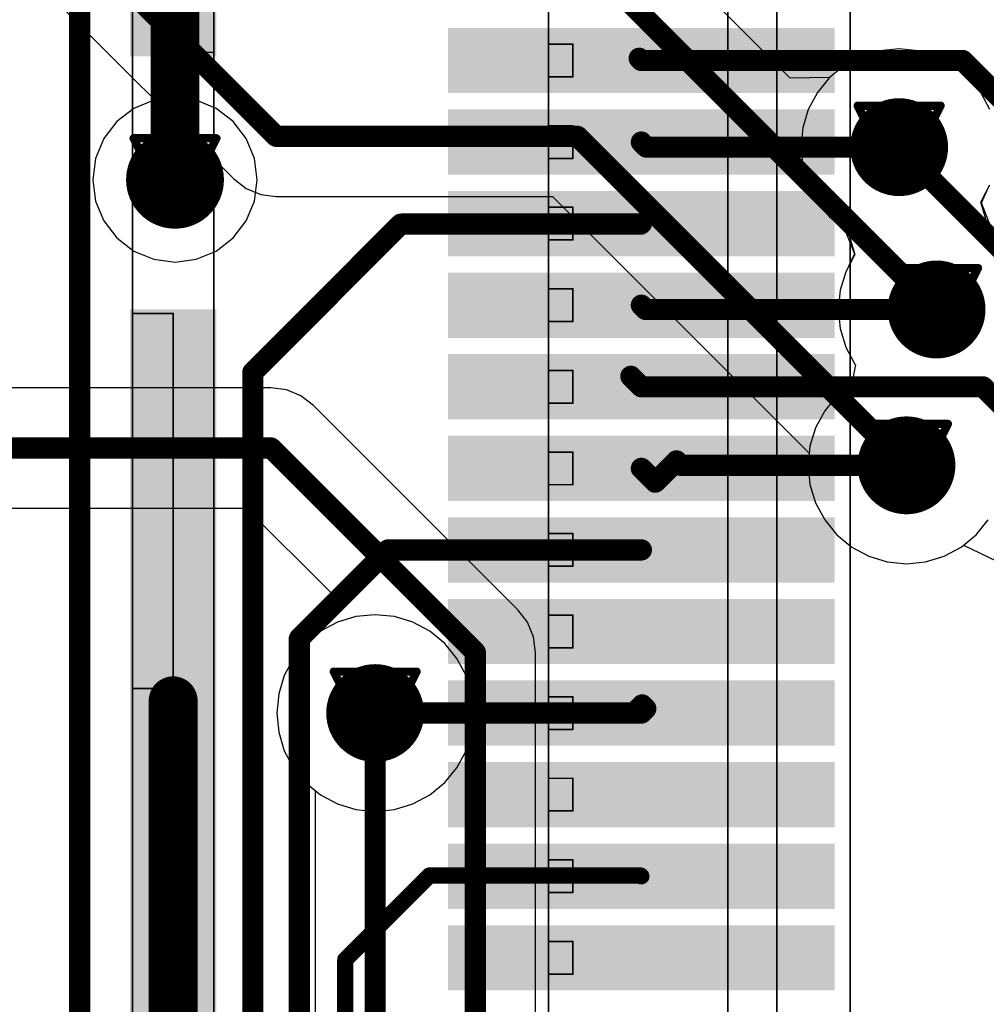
# Model space of a CAD drawing. Header units: millimetres. Extents: x 138 to 555, y 26 to 334.
# Tile 630 of 656: x 360 to 366, y 228 to 234. Entities that reach past the tile are written whole.
import ezdxf

# ---------------------------------------------------------------- set-up
doc = ezdxf.new("R2010")
doc.units = ezdxf.units.MM
for name, color, linetype in [('BottomLayer', 5, 'Continuous'), ('DrillDrawing', 1, 'Continuous'), ('Mechanical20', 56, 'Continuous'), ('Mechanical27', 56, 'Continuous'), ('MidLayer1', 16, 'Continuous'), ('MidLayer2', 76, 'Continuous'), ('MidLayer3', 90, 'Continuous'), ('MidLayer4', 156, 'Continuous'), ('MultiLayer', 9, 'Continuous'), ('TopLayer', 1, 'Continuous'), ('TopPaste', 8, 'Continuous'), ('TopSolder', 216, 'Continuous'), ('ViaHoleLayer', 16, 'Continuous')]:
    doc.layers.add(name, color=color, linetype=linetype)

# ---------------------------------------------------------------- blocks, each defined once
blk = doc.blocks.new('CON_SAMTEC_QSH_030_01_F_D_A_932')
at = {"layer": 'Mechanical20', "const_width": 0.01}
blk.add_lwpolyline([(11, 4.15), (-11, 4.15)], dxfattribs=at)
at = {"layer": 'Mechanical27', "const_width": 0.01}
for points in [[(10.8, 3.7), (-10.8, 3.7)], [(10.5, 3.4), (-10.5, 3.4)], [(-0.65, 2.45), (-0.85, 2.45)], [(-0.85, 2.3), (-0.85, 2.45)], [(-0.65, 2.3), (-0.65, 2.45)], [(-0.15, 2.45), (-0.35, 2.45)], [(-0.35, 2.3), (-0.35, 2.45)], [(-0.15, 2.3), (-0.15, 2.45)], [(0.35, 2.45), (0.15, 2.45)], [(0.15, 2.3), (0.15, 2.45)], [(0.35, 2.3), (0.35, 2.45)], [(0.85, 2.45), (0.65, 2.45)], [(0.65, 2.3), (0.65, 2.45)], [(0.85, 2.3), (0.85, 2.45)], [(1.35, 2.45), (1.15, 2.45)], [(1.15, 2.3), (1.15, 2.45)], [(1.35, 2.3), (1.35, 2.45)], [(1.85, 2.45), (1.65, 2.45)], [(1.65, 2.3), (1.65, 2.45)], [(1.85, 2.3), (1.85, 2.45)], [(2.35, 2.45), (2.15, 2.45)], [(2.15, 2.3), (2.15, 2.45)], [(2.35, 2.3), (2.35, 2.45)], [(2.85, 2.45), (2.65, 2.45)], [(2.65, 2.3), (2.65, 2.45)], [(2.85, 2.3), (2.85, 2.45)], [(3.35, 2.45), (3.15, 2.45)], [(3.15, 2.3), (3.15, 2.45)], [(3.35, 2.3), (3.35, 2.45)], [(3.85, 2.45), (3.65, 2.45)], [(3.65, 2.3), (3.65, 2.45)], [(3.85, 2.3), (3.85, 2.45)], [(4.35, 2.45), (4.15, 2.45)], [(4.15, 2.3), (4.15, 2.45)], [(4.35, 2.3), (4.35, 2.45)], [(4.85, 2.45), (4.65, 2.45)], [(4.65, 2.3), (4.65, 2.45)], [(4.85, 2.3), (4.85, 2.45)], [(8, 2.3), (-8, 2.3)], [(-0.65, 2.3), (-0.85, 2.3)], [(-0.15, 2.3), (-0.35, 2.3)], [(0.35, 2.3), (0.15, 2.3)], [(0.85, 2.3), (0.65, 2.3)], [(1.35, 2.3), (1.15, 2.3)], [(1.85, 2.3), (1.65, 2.3)], [(2.35, 2.3), (2.15, 2.3)], [(2.85, 2.3), (2.65, 2.3)], [(3.35, 2.3), (3.15, 2.3)], [(3.85, 2.3), (3.65, 2.3)], [(4.35, 2.3), (4.15, 2.3)], [(4.85, 2.3), (4.65, 2.3)], [(8, 0.25), (-8, 0.25)], [(-0.8, 0.25), (-3.1, 0.25)], [(-0.8, 0), (-0.8, 0.25)], [(-0.8, 0), (-3.1, 0)], [(3.1, 0), (0.8, 0)], [(0.8, -0.25), (0.8, 0)], [(3.1, -0.25), (3.1, 0)], [(8, -0.25), (-8, -0.25)], [(3.1, -0.25), (0.8, -0.25)]]:
    blk.add_lwpolyline(points, dxfattribs=at)
at = {"layer": 'Mechanical27', "const_width": 0.005}
for points in [[(-0.8525, 2.45, 1), (-0.8475, 2.45, 1)], [(-0.8525, 2.45, 1), (-0.8475, 2.45, 1)], [(-0.6525, 2.45, 1), (-0.6475, 2.45, 1)], [(-0.6525, 2.45, 1), (-0.6475, 2.45, 1)], [(-0.3525, 2.45, 1), (-0.3475, 2.45, 1)], [(-0.3525, 2.45, 1), (-0.3475, 2.45, 1)], [(-0.1525, 2.45, 1), (-0.1475, 2.45, 1)], [(-0.1525, 2.45, 1), (-0.1475, 2.45, 1)], [(0.1475, 2.45, 1), (0.1525, 2.45, 1)], [(0.1475, 2.45, 1), (0.1525, 2.45, 1)], [(0.3475, 2.45, 1), (0.3525, 2.45, 1)], [(0.3475, 2.45, 1), (0.3525, 2.45, 1)], [(0.6475, 2.45, 1), (0.6525, 2.45, 1)], [(0.6475, 2.45, 1), (0.6525, 2.45, 1)], [(0.8475, 2.45, 1), (0.8525, 2.45, 1)], [(0.8475, 2.45, 1), (0.8525, 2.45, 1)], [(1.1475, 2.45, 1), (1.1525, 2.45, 1)], [(1.1475, 2.45, 1), (1.1525, 2.45, 1)], [(1.3475, 2.45, 1), (1.3525, 2.45, 1)], [(1.3475, 2.45, 1), (1.3525, 2.45, 1)], [(1.6475, 2.45, 1), (1.6525, 2.45, 1)], [(1.6475, 2.45, 1), (1.6525, 2.45, 1)], [(1.8475, 2.45, 1), (1.8525, 2.45, 1)], [(1.8475, 2.45, 1), (1.8525, 2.45, 1)], [(2.1475, 2.45, 1), (2.1525, 2.45, 1)], [(2.1475, 2.45, 1), (2.1525, 2.45, 1)], [(2.3475, 2.45, 1), (2.3525, 2.45, 1)], [(2.3475, 2.45, 1), (2.3525, 2.45, 1)], [(2.6475, 2.45, 1), (2.6525, 2.45, 1)], [(2.6475, 2.45, 1), (2.6525, 2.45, 1)], [(2.8475, 2.45, 1), (2.8525, 2.45, 1)], [(2.8475, 2.45, 1), (2.8525, 2.45, 1)], [(3.1475, 2.45, 1), (3.1525, 2.45, 1)], [(3.1475, 2.45, 1), (3.1525, 2.45, 1)], [(3.3475, 2.45, 1), (3.3525, 2.45, 1)], [(3.3475, 2.45, 1), (3.3525, 2.45, 1)], [(3.6475, 2.45, 1), (3.6525, 2.45, 1)], [(3.6475, 2.45, 1), (3.6525, 2.45, 1)], [(3.8475, 2.45, 1), (3.8525, 2.45, 1)], [(3.8475, 2.45, 1), (3.8525, 2.45, 1)], [(4.1475, 2.45, 1), (4.1525, 2.45, 1)], [(4.1475, 2.45, 1), (4.1525, 2.45, 1)], [(4.3475, 2.45, 1), (4.3525, 2.45, 1)], [(4.3475, 2.45, 1), (4.3525, 2.45, 1)], [(4.6475, 2.45, 1), (4.6525, 2.45, 1)], [(4.6475, 2.45, 1), (4.6525, 2.45, 1)], [(4.8475, 2.45, 1), (4.8525, 2.45, 1)], [(4.8475, 2.45, 1), (4.8525, 2.45, 1)], [(-0.8525, 2.3, 1), (-0.8475, 2.3, 1)], [(-0.8525, 2.3, 1), (-0.8475, 2.3, 1)], [(-0.6525, 2.3, 1), (-0.6475, 2.3, 1)], [(-0.6525, 2.3, 1), (-0.6475, 2.3, 1)], [(-0.3525, 2.3, 1), (-0.3475, 2.3, 1)], [(-0.3525, 2.3, 1), (-0.3475, 2.3, 1)], [(-0.1525, 2.3, 1), (-0.1475, 2.3, 1)], [(-0.1525, 2.3, 1), (-0.1475, 2.3, 1)], [(0.1475, 2.3, 1), (0.1525, 2.3, 1)], [(0.1475, 2.3, 1), (0.1525, 2.3, 1)], [(0.3475, 2.3, 1), (0.3525, 2.3, 1)], [(0.3475, 2.3, 1), (0.3525, 2.3, 1)], [(0.6475, 2.3, 1), (0.6525, 2.3, 1)], [(0.6475, 2.3, 1), (0.6525, 2.3, 1)], [(0.8475, 2.3, 1), (0.8525, 2.3, 1)], [(0.8475, 2.3, 1), (0.8525, 2.3, 1)], [(1.1475, 2.3, 1), (1.1525, 2.3, 1)], [(1.1475, 2.3, 1), (1.1525, 2.3, 1)], [(1.3475, 2.3, 1), (1.3525, 2.3, 1)], [(1.3475, 2.3, 1), (1.3525, 2.3, 1)], [(1.6475, 2.3, 1), (1.6525, 2.3, 1)], [(1.6475, 2.3, 1), (1.6525, 2.3, 1)], [(1.8475, 2.3, 1), (1.8525, 2.3, 1)], [(1.8475, 2.3, 1), (1.8525, 2.3, 1)], [(2.1475, 2.3, 1), (2.1525, 2.3, 1)], [(2.1475, 2.3, 1), (2.1525, 2.3, 1)], [(2.3475, 2.3, 1), (2.3525, 2.3, 1)], [(2.3475, 2.3, 1), (2.3525, 2.3, 1)], [(2.6475, 2.3, 1), (2.6525, 2.3, 1)], [(2.6475, 2.3, 1), (2.6525, 2.3, 1)], [(2.8475, 2.3, 1), (2.8525, 2.3, 1)], [(2.8475, 2.3, 1), (2.8525, 2.3, 1)], [(3.1475, 2.3, 1), (3.1525, 2.3, 1)], [(3.1475, 2.3, 1), (3.1525, 2.3, 1)], [(3.3475, 2.3, 1), (3.3525, 2.3, 1)], [(3.3475, 2.3, 1), (3.3525, 2.3, 1)], [(3.6475, 2.3, 1), (3.6525, 2.3, 1)], [(3.6475, 2.3, 1), (3.6525, 2.3, 1)], [(3.8475, 2.3, 1), (3.8525, 2.3, 1)], [(3.8475, 2.3, 1), (3.8525, 2.3, 1)], [(4.1475, 2.3, 1), (4.1525, 2.3, 1)], [(4.1475, 2.3, 1), (4.1525, 2.3, 1)], [(4.3475, 2.3, 1), (4.3525, 2.3, 1)], [(4.3475, 2.3, 1), (4.3525, 2.3, 1)], [(4.6475, 2.3, 1), (4.6525, 2.3, 1)], [(4.6475, 2.3, 1), (4.6525, 2.3, 1)], [(4.8475, 2.3, 1), (4.8525, 2.3, 1)], [(4.8475, 2.3, 1), (4.8525, 2.3, 1)], [(-0.8025, 0.25, 1), (-0.7975, 0.25, 1)], [(-0.8025, 0.25, 1), (-0.7975, 0.25, 1)], [(-0.8025, 0, 1), (-0.7975, 0, 1)], [(-0.8025, 0, 1), (-0.7975, 0, 1)], [(0.7975, 0, 1), (0.8025, 0, 1)], [(0.7975, 0, 1), (0.8025, 0, 1)], [(3.0975, 0, 1), (3.1025, 0, 1)], [(3.0975, 0, 1), (3.1025, 0, 1)], [(0.7975, -0.25, 1), (0.8025, -0.25, 1)], [(0.7975, -0.25, 1), (0.8025, -0.25, 1)], [(3.0975, -0.25, 1), (3.1025, -0.25, 1)], [(3.0975, -0.25, 1), (3.1025, -0.25, 1)]]:
    blk.add_lwpolyline(points, format="xyb", close=True, dxfattribs=at)
at = {"layer": 'TopLayer'}
for points in [[(-0.6, 1.735), (-0.6, 4.005), (-0.9, 1.735), (-0.9, 4.005)], [(-0.1, 1.735), (-0.1, 4.005), (-0.4, 1.735), (-0.4, 4.005)], [(0.4, 1.735), (0.4, 4.005), (0.1, 1.735), (0.1, 4.005)], [(0.9, 1.735), (0.9, 4.005), (0.6, 1.735), (0.6, 4.005)], [(1.4, 1.735), (1.4, 4.005), (1.1, 1.735), (1.1, 4.005)], [(1.9, 1.735), (1.9, 4.005), (1.6, 1.735), (1.6, 4.005)], [(2.4, 1.735), (2.4, 4.005), (2.1, 1.735), (2.1, 4.005)], [(2.9, 1.735), (2.9, 4.005), (2.6, 1.735), (2.6, 4.005)], [(3.4, 1.735), (3.4, 4.005), (3.1, 1.735), (3.1, 4.005)], [(3.9, 1.735), (3.9, 4.005), (3.6, 1.735), (3.6, 4.005)], [(4.4, 1.735), (4.4, 4.005), (4.1, 1.735), (4.1, 4.005)], [(4.9, 1.735), (4.9, 4.005), (4.6, 1.735), (4.6, 4.005)], [(-5.525, -0.215), (-0.825, -0.215), (-5.525, 0.215), (-0.825, 0.215)], [(0.825, -0.215), (5.525, -0.215), (0.825, 0.215), (5.525, 0.215)]]:
    blk.add_solid(points, dxfattribs=at)
at = {"layer": 'TopPaste'}
for points in [[(-0.6, 1.735), (-0.6, 4.005), (-0.9, 1.735), (-0.9, 4.005)], [(-0.1, 1.735), (-0.1, 4.005), (-0.4, 1.735), (-0.4, 4.005)], [(0.4, 1.735), (0.4, 4.005), (0.1, 1.735), (0.1, 4.005)], [(0.9, 1.735), (0.9, 4.005), (0.6, 1.735), (0.6, 4.005)], [(1.4, 1.735), (1.4, 4.005), (1.1, 1.735), (1.1, 4.005)], [(1.9, 1.735), (1.9, 4.005), (1.6, 1.735), (1.6, 4.005)], [(2.4, 1.735), (2.4, 4.005), (2.1, 1.735), (2.1, 4.005)], [(2.9, 1.735), (2.9, 4.005), (2.6, 1.735), (2.6, 4.005)], [(3.4, 1.735), (3.4, 4.005), (3.1, 1.735), (3.1, 4.005)], [(3.9, 1.735), (3.9, 4.005), (3.6, 1.735), (3.6, 4.005)], [(4.4, 1.735), (4.4, 4.005), (4.1, 1.735), (4.1, 4.005)], [(4.9, 1.735), (4.9, 4.005), (4.6, 1.735), (4.6, 4.005)], [(-5.525, -0.215), (-0.825, -0.215), (-5.525, 0.215), (-0.825, 0.215)], [(0.825, -0.215), (5.525, -0.215), (0.825, 0.215), (5.525, 0.215)]]:
    blk.add_solid(points, dxfattribs=at)
at = {"layer": 'TopSolder'}
for points in [[(-0.55, 1.685), (-0.55, 4.055), (-0.95, 1.685), (-0.95, 4.055)], [(-0.05, 1.685), (-0.05, 4.055), (-0.45, 1.685), (-0.45, 4.055)], [(0.45, 1.685), (0.45, 4.055), (0.05, 1.685), (0.05, 4.055)], [(0.95, 1.685), (0.95, 4.055), (0.55, 1.685), (0.55, 4.055)], [(1.45, 1.685), (1.45, 4.055), (1.05, 1.685), (1.05, 4.055)], [(1.95, 1.685), (1.95, 4.055), (1.55, 1.685), (1.55, 4.055)], [(2.45, 1.685), (2.45, 4.055), (2.05, 1.685), (2.05, 4.055)], [(2.95, 1.685), (2.95, 4.055), (2.55, 1.685), (2.55, 4.055)], [(3.45, 1.685), (3.45, 4.055), (3.05, 1.685), (3.05, 4.055)], [(3.95, 1.685), (3.95, 4.055), (3.55, 1.685), (3.55, 4.055)], [(4.45, 1.685), (4.45, 4.055), (4.05, 1.685), (4.05, 4.055)], [(4.95, 1.685), (4.95, 4.055), (4.55, 1.685), (4.55, 4.055)], [(-5.575, -0.265), (-0.775, -0.265), (-5.575, 0.265), (-0.775, 0.265)], [(0.775, -0.265), (5.575, -0.265), (0.775, 0.265), (5.575, 0.265)]]:
    blk.add_solid(points, dxfattribs=at)

msp = doc.modelspace()

# ---------------------------------------------------------------- linework, layer by layer
at = {"layer": 'BottomLayer'}
for p, q in [((357.5661, 236.6578), (361.1919, 233.0321)), ((364.6029, 233.6491), (363.7432, 234.5089)), ((365.153, 233.8175), (365.0399, 233.7832)), ((365.2706, 233.8291), (365.153, 233.8175)), ((365.3882, 233.8175), (365.2706, 233.8291)), ((365.5013, 233.7832), (365.3882, 233.8175)), ((365.0399, 233.7832), (364.9356, 233.7275)), ((365.6056, 233.7275), (365.5013, 233.7832)), ((364.9356, 233.7275), (364.8443, 233.6525)), ((365.6969, 233.6525), (365.6056, 233.7275)), ((364.8443, 233.6525), (364.6029, 233.6491)), ((365.7719, 233.5611), (365.6969, 233.6525)), ((365.8276, 233.4569), (365.7719, 233.5611)), ((361.1919, 233.0321), (361.2681, 232.9736)), ((361.2681, 232.9736), (361.3569, 232.9368)), ((361.3569, 232.9368), (361.4522, 232.9242)), ((361.4522, 232.9242), (363.1464, 232.9242)), ((363.1464, 232.9242), (364.7199, 231.3507)), ((361.4199, 231.7507), (347.9085, 231.7507)), ((361.5151, 231.7382), (361.4199, 231.7507)), ((361.6039, 231.7014), (361.5151, 231.7382)), ((361.6802, 231.6429), (361.6039, 231.7014)), ((362.9332, 230.3899), (361.6802, 231.6429)), ((364.7199, 231.3507), (364.7125, 231.2759)), ((364.7125, 231.2759), (364.7241, 231.1582)), ((364.7241, 231.1582), (364.7584, 231.0451)), ((364.7584, 231.0451), (364.8142, 230.9409)), ((354.697, 231.0144), (361.2674, 231.0144)), ((361.2674, 231.0144), (361.7859, 230.4959)), ((364.8142, 230.9409), (364.8891, 230.8495)), ((364.8891, 230.8495), (364.9805, 230.7746)), ((365.6504, 230.7746), (365.6644, 230.7861)), ((365.6644, 230.7861), (365.8644, 230.6915)), ((364.9805, 230.7746), (365.0847, 230.7188)), ((365.0847, 230.7188), (365.1978, 230.6845)), ((365.4331, 230.6845), (365.5462, 230.7188)), ((365.5462, 230.7188), (365.6504, 230.7746)), ((365.1978, 230.6845), (365.3154, 230.673)), ((365.3154, 230.673), (365.4331, 230.6845)), ((361.7859, 230.4959), (361.7345, 230.2645)), ((362.9917, 230.3137), (362.9332, 230.3899)), ((363.0285, 230.2249), (362.9917, 230.3137)), ((361.7237, 230.2587), (361.6323, 230.1837)), ((361.7345, 230.2645), (361.7237, 230.2587)), ((361.6323, 230.1837), (361.5573, 230.0923)), ((363.041, 230.1296), (363.0285, 230.2249)), ((363.041, 227.4008), (363.041, 230.1296)), ((361.5573, 230.0923), (361.5016, 229.9881)), ((361.5016, 229.9881), (361.4673, 229.875)), ((361.4673, 229.875), (361.4557, 229.7574)), ((361.4557, 229.7574), (361.4673, 229.6398)), ((361.4673, 229.6398), (361.5016, 229.5267)), ((361.5016, 229.5267), (361.5573, 229.4224)), ((361.5573, 229.4224), (361.6323, 229.3311)), ((361.6323, 229.3311), (361.6905, 229.2833)), ((361.6905, 229.2833), (361.6905, 223.0832))]:
    msp.add_line(p, q, dxfattribs=at)
at = {"layer": 'BottomLayer', "const_width": 0.13}
for points in [[(357.7186, 237.026), (361.4522, 233.2924)], [(363.4828, 234.2485), (365.5, 232.2313)], [(361.4522, 233.2924), (363.2989, 233.2924)], [(363.2989, 233.2924), (365.3154, 231.2759)], [(365.2706, 233.2262), (366.2326, 232.2642)], [(347.756, 231.3826), (361.4199, 231.3826)], [(361.4199, 231.3826), (362.6729, 230.1296)], [(362.6729, 227.2483), (362.6729, 230.1296)], [(362.0586, 222.9307), (362.0586, 229.7574)]]:
    msp.add_lwpolyline(points, dxfattribs=at)
at = {"layer": 'BottomLayer'}
for points, const_width in [([(365.1206, 233.2262, 1), (365.4206, 233.2262, 1)], 0.3), ([(360.6817, 233.0264, 1), (360.9817, 233.0264, 1)], 0.3), ([(361.4197, 233.2924, 1), (361.4847, 233.2924, 1)], 0.065), ([(361.4197, 233.2924, 1), (361.4847, 233.2924, 1)], 0.065), ([(363.2664, 233.2924, 1), (363.3314, 233.2924, 1)], 0.065), ([(363.2664, 233.2924, 1), (363.3314, 233.2924, 1)], 0.065), ([(365.2381, 233.2262, 1), (365.3031, 233.2262, 1)], 0.065), ([(365.35, 232.2313, 1), (365.65, 232.2313, 1)], 0.3), ([(365.4675, 232.2313, 1), (365.5325, 232.2313, 1)], 0.065), ([(365.1654, 231.2759, 1), (365.4654, 231.2759, 1)], 0.3), ([(361.3874, 231.3826, 1), (361.4524, 231.3826, 1)], 0.065), ([(361.3874, 231.3826, 1), (361.4524, 231.3826, 1)], 0.065), ([(365.2829, 231.2759, 1), (365.3479, 231.2759, 1)], 0.065), ([(362.6404, 230.1296, 1), (362.7054, 230.1296, 1)], 0.065), ([(362.6404, 230.1296, 1), (362.7054, 230.1296, 1)], 0.065), ([(361.9086, 229.7574, 1), (362.2086, 229.7574, 1)], 0.3), ([(362.0261, 229.7574, 1), (362.0911, 229.7574, 1)], 0.065)]:
    msp.add_lwpolyline(points, format="xyb", close=True, dxfattribs=dict(at, const_width=const_width))
at = {"layer": 'DrillDrawing', "const_width": 0.0508}
for points in [[(365.0166, 233.4802), (365.5246, 233.4802)], [(365.0166, 233.4802), (365.2706, 232.9722)], [(365.2706, 232.9722), (365.5246, 233.4802)], [(365.1182, 233.3786), (365.423, 233.3786)], [(365.1182, 233.3786), (365.2706, 233.0738)], [(365.2706, 233.0738), (365.423, 233.3786)], [(360.5777, 233.2804), (361.0857, 233.2804)], [(360.5777, 233.2804), (360.8317, 232.7724)], [(360.8317, 232.7724), (361.0857, 233.2804)], [(360.6793, 233.1788), (360.9841, 233.1788)], [(360.6793, 233.1788), (360.8317, 232.874)], [(360.8317, 232.874), (360.9841, 233.1788)], [(365.246, 232.4853), (365.754, 232.4853)], [(365.246, 232.4853), (365.5, 231.9773)], [(365.5, 231.9773), (365.754, 232.4853)], [(365.3476, 232.3837), (365.6524, 232.3837)], [(365.3476, 232.3837), (365.5, 232.0789)], [(365.5, 232.0789), (365.6524, 232.3837)], [(365.0614, 231.5299), (365.5694, 231.5299)], [(365.0614, 231.5299), (365.3154, 231.0219)], [(365.3154, 231.0219), (365.5694, 231.5299)], [(365.163, 231.4283), (365.4678, 231.4283)], [(365.163, 231.4283), (365.3154, 231.1235)], [(365.3154, 231.1235), (365.4678, 231.4283)], [(361.8046, 230.0114), (362.3126, 230.0114)], [(361.8046, 230.0114), (362.0586, 229.5034)], [(362.0586, 229.5034), (362.3126, 230.0114)], [(361.9062, 229.9098), (362.211, 229.9098)], [(361.9062, 229.9098), (362.0586, 229.605)], [(362.0586, 229.605), (362.211, 229.9098)]]:
    msp.add_lwpolyline(points, dxfattribs=at)
at = {"layer": 'DrillDrawing', "const_width": 0.0254}
for points in [[(365.0039, 233.4802, 1), (365.0293, 233.4802, 1)], [(365.0039, 233.4802, 1), (365.0293, 233.4802, 1)], [(365.5119, 233.4802, 1), (365.5373, 233.4802, 1)], [(365.5119, 233.4802, 1), (365.5373, 233.4802, 1)], [(365.1055, 233.3786, 1), (365.1309, 233.3786, 1)], [(365.1055, 233.3786, 1), (365.1309, 233.3786, 1)], [(365.4103, 233.3786, 1), (365.4357, 233.3786, 1)], [(365.4103, 233.3786, 1), (365.4357, 233.3786, 1)], [(360.565, 233.2804, 1), (360.5904, 233.2804, 1)], [(360.565, 233.2804, 1), (360.5904, 233.2804, 1)], [(361.073, 233.2804, 1), (361.0984, 233.2804, 1)], [(361.073, 233.2804, 1), (361.0984, 233.2804, 1)], [(360.6666, 233.1788, 1), (360.692, 233.1788, 1)], [(360.6666, 233.1788, 1), (360.692, 233.1788, 1)], [(360.9714, 233.1788, 1), (360.9968, 233.1788, 1)], [(360.9714, 233.1788, 1), (360.9968, 233.1788, 1)], [(365.2579, 233.0738, 1), (365.2833, 233.0738, 1)], [(365.2579, 233.0738, 1), (365.2833, 233.0738, 1)], [(365.2579, 232.9722, 1), (365.2833, 232.9722, 1)], [(365.2579, 232.9722, 1), (365.2833, 232.9722, 1)], [(360.819, 232.874, 1), (360.8444, 232.874, 1)], [(360.819, 232.874, 1), (360.8444, 232.874, 1)], [(360.819, 232.7724, 1), (360.8444, 232.7724, 1)], [(360.819, 232.7724, 1), (360.8444, 232.7724, 1)], [(365.2333, 232.4853, 1), (365.2587, 232.4853, 1)], [(365.2333, 232.4853, 1), (365.2587, 232.4853, 1)], [(365.7413, 232.4853, 1), (365.7667, 232.4853, 1)], [(365.7413, 232.4853, 1), (365.7667, 232.4853, 1)], [(365.3349, 232.3837, 1), (365.3603, 232.3837, 1)], [(365.3349, 232.3837, 1), (365.3603, 232.3837, 1)], [(365.6397, 232.3837, 1), (365.6651, 232.3837, 1)], [(365.6397, 232.3837, 1), (365.6651, 232.3837, 1)], [(365.4873, 232.0789, 1), (365.5127, 232.0789, 1)], [(365.4873, 232.0789, 1), (365.5127, 232.0789, 1)], [(365.4873, 231.9773, 1), (365.5127, 231.9773, 1)], [(365.4873, 231.9773, 1), (365.5127, 231.9773, 1)], [(365.0487, 231.5299, 1), (365.0741, 231.5299, 1)], [(365.0487, 231.5299, 1), (365.0741, 231.5299, 1)], [(365.5567, 231.5299, 1), (365.5821, 231.5299, 1)], [(365.5567, 231.5299, 1), (365.5821, 231.5299, 1)], [(365.1503, 231.4283, 1), (365.1757, 231.4283, 1)], [(365.1503, 231.4283, 1), (365.1757, 231.4283, 1)], [(365.4551, 231.4283, 1), (365.4805, 231.4283, 1)], [(365.4551, 231.4283, 1), (365.4805, 231.4283, 1)], [(365.3027, 231.1235, 1), (365.3281, 231.1235, 1)], [(365.3027, 231.1235, 1), (365.3281, 231.1235, 1)], [(365.3027, 231.0219, 1), (365.3281, 231.0219, 1)], [(365.3027, 231.0219, 1), (365.3281, 231.0219, 1)], [(361.7919, 230.0114, 1), (361.8173, 230.0114, 1)], [(361.7919, 230.0114, 1), (361.8173, 230.0114, 1)], [(362.2999, 230.0114, 1), (362.3253, 230.0114, 1)], [(362.2999, 230.0114, 1), (362.3253, 230.0114, 1)], [(361.8935, 229.9098, 1), (361.9189, 229.9098, 1)], [(361.8935, 229.9098, 1), (361.9189, 229.9098, 1)], [(362.1983, 229.9098, 1), (362.2237, 229.9098, 1)], [(362.1983, 229.9098, 1), (362.2237, 229.9098, 1)], [(362.0459, 229.605, 1), (362.0713, 229.605, 1)], [(362.0459, 229.605, 1), (362.0713, 229.605, 1)], [(362.0459, 229.5034, 1), (362.0713, 229.5034, 1)], [(362.0459, 229.5034, 1), (362.0713, 229.5034, 1)]]:
    msp.add_lwpolyline(points, format="xyb", close=True, dxfattribs=at)
at = {"layer": 'MidLayer1'}
for p, q in [((365.153, 233.8175), (365.0399, 233.7832)), ((365.2706, 233.8291), (365.153, 233.8175)), ((365.3882, 233.8175), (365.2706, 233.8291)), ((365.5013, 233.7832), (365.3882, 233.8175)), ((365.0399, 233.7832), (364.9356, 233.7275)), ((365.6056, 233.7275), (365.5013, 233.7832)), ((364.9356, 233.7275), (364.8443, 233.6525)), ((365.6969, 233.6525), (365.6056, 233.7275)), ((364.8443, 233.6525), (364.7693, 233.5611)), ((365.7719, 233.5611), (365.6969, 233.6525)), ((364.7693, 233.5611), (364.7136, 233.4569)), ((365.8276, 233.4569), (365.7719, 233.5611)), ((360.7012, 233.5135), (360.5795, 233.4631)), ((360.8317, 233.5307), (360.7012, 233.5135)), ((360.9622, 233.5135), (360.8317, 233.5307)), ((361.0838, 233.4631), (360.9622, 233.5135)), ((360.5795, 233.4631), (360.4751, 233.383)), ((361.1883, 233.383), (361.0838, 233.4631)), ((364.7136, 233.4569), (364.6793, 233.3438)), ((360.4751, 233.383), (360.3949, 233.2785)), ((361.2684, 233.2785), (361.1883, 233.383)), ((364.6793, 233.3438), (364.6677, 233.2262)), ((360.3949, 233.2785), (360.3446, 233.1569)), ((361.3188, 233.1569), (361.2684, 233.2785)), ((364.6677, 233.2262), (364.6793, 233.1085)), ((360.3446, 233.1569), (360.3274, 233.0264)), ((361.336, 233.0264), (361.3188, 233.1569)), ((364.6793, 233.1085), (364.7136, 232.9954)), ((360.3274, 233.0264), (360.3446, 232.8959)), ((361.3188, 232.8959), (361.336, 233.0264)), ((364.7136, 232.9954), (364.7693, 232.8912)), ((365.7775, 232.9017), (365.8276, 232.9954)), ((360.3446, 232.8959), (360.3949, 232.7742)), ((361.2684, 232.7742), (361.3188, 232.8959)), ((364.7693, 232.8912), (364.8443, 232.7998)), ((365.7724, 232.8894), (365.7775, 232.9017)), ((365.8149, 232.7434), (365.7724, 232.8894)), ((360.3949, 232.7742), (360.4751, 232.6698)), ((361.1883, 232.6698), (361.2684, 232.7742)), ((364.8443, 232.7998), (364.9356, 232.7249)), ((364.9356, 232.7249), (364.9558, 232.7141)), ((364.9558, 232.7141), (364.9982, 232.5681)), ((360.4751, 232.6698), (360.5795, 232.5896)), ((361.0838, 232.5896), (361.1883, 232.6698)), ((360.5795, 232.5896), (360.7012, 232.5393)), ((360.9622, 232.5393), (361.0838, 232.5896)), ((360.7012, 232.5393), (360.8317, 232.5221)), ((360.8317, 232.5221), (360.9622, 232.5393)), ((364.9931, 232.5558), (364.943, 232.4621)), ((364.9982, 232.5681), (364.9931, 232.5558)), ((364.943, 232.4621), (364.9087, 232.349)), ((364.9087, 232.349), (364.8971, 232.2313)), ((364.8971, 232.2313), (364.9087, 232.1137)), ((364.9087, 232.1137), (364.943, 232.0006)), ((364.943, 232.0006), (364.9987, 231.8964)), ((365.0031, 231.891), (364.9805, 231.7771)), ((364.9987, 231.8964), (365.0031, 231.891)), ((364.9805, 231.7771), (364.8891, 231.7022)), ((364.8891, 231.7022), (364.8142, 231.6108)), ((364.8142, 231.6108), (364.7584, 231.5066)), ((364.7584, 231.5066), (364.7241, 231.3935)), ((364.7241, 231.3935), (364.7125, 231.2759)), ((364.7125, 231.2759), (364.7241, 231.1582)), ((364.7241, 231.1582), (364.7584, 231.0451)), ((364.7584, 231.0451), (364.8142, 230.9409)), ((364.8142, 230.9409), (364.8891, 230.8495)), ((365.7418, 230.8495), (365.8167, 230.9409)), ((364.8891, 230.8495), (364.9805, 230.7746)), ((365.6504, 230.7746), (365.7418, 230.8495)), ((364.9805, 230.7746), (365.0847, 230.7188)), ((365.0847, 230.7188), (365.1978, 230.6845)), ((365.4331, 230.6845), (365.5462, 230.7188)), ((365.5462, 230.7188), (365.6504, 230.7746)), ((365.1978, 230.6845), (365.3154, 230.673)), ((365.3154, 230.673), (365.4331, 230.6845)), ((362.0586, 230.3603), (361.941, 230.3487)), ((362.1763, 230.3487), (362.0586, 230.3603)), ((361.8279, 230.3144), (361.7237, 230.2587)), ((361.941, 230.3487), (361.8279, 230.3144)), ((362.2894, 230.3144), (362.1763, 230.3487)), ((362.3936, 230.2587), (362.2894, 230.3144)), ((361.7237, 230.2587), (361.6323, 230.1837)), ((362.485, 230.1837), (362.3936, 230.2587)), ((361.6323, 230.1837), (361.5573, 230.0923)), ((362.5599, 230.0923), (362.485, 230.1837)), ((361.5573, 230.0923), (361.5016, 229.9881)), ((362.6157, 229.9881), (362.5599, 230.0923)), ((361.5016, 229.9881), (361.4673, 229.875)), ((362.65, 229.875), (362.6157, 229.9881)), ((361.4673, 229.875), (361.4557, 229.7574)), ((362.6615, 229.7574), (362.65, 229.875)), ((361.4557, 229.7574), (361.4673, 229.6398)), ((362.65, 229.6398), (362.6615, 229.7574)), ((361.4673, 229.6398), (361.5016, 229.5267)), ((362.6157, 229.5267), (362.65, 229.6398)), ((361.5016, 229.5267), (361.5573, 229.4224)), ((362.5599, 229.4224), (362.6157, 229.5267)), ((361.5573, 229.4224), (361.6323, 229.3311)), ((362.485, 229.3311), (362.5599, 229.4224)), ((361.6323, 229.3311), (361.7237, 229.2561)), ((362.3936, 229.2561), (362.485, 229.3311)), ((361.7237, 229.2561), (361.8279, 229.2004)), ((362.2894, 229.2004), (362.3936, 229.2561)), ((361.8279, 229.2004), (361.941, 229.1661)), ((361.941, 229.1661), (362.0586, 229.1545)), ((362.0586, 229.1545), (362.1763, 229.1661)), ((362.1763, 229.1661), (362.2894, 229.2004))]:
    msp.add_line(p, q, dxfattribs=at)
at = {"layer": 'MidLayer1', "const_width": 0.3}
for points in [[(365.1206, 233.2262, 1), (365.4206, 233.2262, 1)], [(360.6817, 233.0264, 1), (360.9817, 233.0264, 1)], [(365.35, 232.2313, 1), (365.65, 232.2313, 1)], [(365.1654, 231.2759, 1), (365.4654, 231.2759, 1)], [(361.9086, 229.7574, 1), (362.2086, 229.7574, 1)]]:
    msp.add_lwpolyline(points, format="xyb", close=True, dxfattribs=at)
at = {"layer": 'MidLayer2'}
for p, q in [((365.153, 233.8175), (365.0399, 233.7832)), ((365.2706, 233.8291), (365.153, 233.8175)), ((365.3882, 233.8175), (365.2706, 233.8291)), ((365.5013, 233.7832), (365.3882, 233.8175)), ((365.0399, 233.7832), (364.9356, 233.7275)), ((365.6056, 233.7275), (365.5013, 233.7832)), ((364.9356, 233.7275), (364.8443, 233.6525)), ((365.6969, 233.6525), (365.6056, 233.7275)), ((364.8443, 233.6525), (364.7693, 233.5611)), ((365.7719, 233.5611), (365.6969, 233.6525)), ((364.7693, 233.5611), (364.7136, 233.4569)), ((365.8276, 233.4569), (365.7719, 233.5611)), ((364.7136, 233.4569), (364.6793, 233.3438)), ((364.6793, 233.3438), (364.6677, 233.2262)), ((364.6677, 233.2262), (364.6793, 233.1085)), ((364.6793, 233.1085), (364.7136, 232.9954)), ((364.7136, 232.9954), (364.7693, 232.8912)), ((365.7745, 232.8846), (365.8099, 232.9624)), ((364.7693, 232.8912), (364.8443, 232.7998)), ((365.835, 232.7326), (365.7745, 232.8846)), ((364.8443, 232.7998), (364.9109, 232.7451)), ((364.9109, 232.7451), (364.9356, 232.7249)), ((364.9356, 232.7249), (364.9961, 232.5729)), ((364.9961, 232.5729), (364.9607, 232.4951)), ((364.9607, 232.4951), (364.943, 232.4621)), ((364.943, 232.4621), (364.9087, 232.349)), ((364.9087, 232.349), (364.8971, 232.2313)), ((364.8971, 232.2313), (364.9087, 232.1137)), ((364.9087, 232.1137), (364.943, 232.0006)), ((364.943, 232.0006), (364.9987, 231.8964)), ((365.0031, 231.891), (364.9805, 231.7771)), ((364.9987, 231.8964), (365.0031, 231.891)), ((364.9805, 231.7771), (364.8891, 231.7022)), ((364.8891, 231.7022), (364.8142, 231.6108)), ((364.8142, 231.6108), (364.7584, 231.5066)), ((364.7584, 231.5066), (364.7241, 231.3935)), ((364.7241, 231.3935), (364.7125, 231.2759)), ((364.7125, 231.2759), (364.7241, 231.1582)), ((364.7241, 231.1582), (364.7584, 231.0451)), ((364.7584, 231.0451), (364.8142, 230.9409)), ((364.8142, 230.9409), (364.8891, 230.8495)), ((365.7418, 230.8495), (365.8167, 230.9409)), ((364.8891, 230.8495), (364.9805, 230.7746)), ((365.6504, 230.7746), (365.7418, 230.8495)), ((364.9805, 230.7746), (365.0847, 230.7188)), ((365.0847, 230.7188), (365.1978, 230.6845)), ((365.4331, 230.6845), (365.5462, 230.7188)), ((365.5462, 230.7188), (365.6504, 230.7746)), ((365.1978, 230.6845), (365.3154, 230.673)), ((365.3154, 230.673), (365.4331, 230.6845)), ((362.0586, 230.3603), (361.941, 230.3487)), ((362.1763, 230.3487), (362.0586, 230.3603)), ((361.8279, 230.3144), (361.7237, 230.2587)), ((361.941, 230.3487), (361.8279, 230.3144)), ((362.2894, 230.3144), (362.1763, 230.3487)), ((362.3936, 230.2587), (362.2894, 230.3144)), ((361.7237, 230.2587), (361.6323, 230.1837)), ((362.485, 230.1837), (362.3936, 230.2587)), ((361.6323, 230.1837), (361.5573, 230.0923)), ((362.5599, 230.0923), (362.485, 230.1837)), ((361.5573, 230.0923), (361.5016, 229.9881)), ((362.6157, 229.9881), (362.5599, 230.0923)), ((361.5016, 229.9881), (361.4673, 229.875)), ((362.65, 229.875), (362.6157, 229.9881)), ((361.4673, 229.875), (361.4557, 229.7574)), ((362.6615, 229.7574), (362.65, 229.875)), ((361.4557, 229.7574), (361.4673, 229.6398)), ((362.65, 229.6398), (362.6615, 229.7574)), ((361.4673, 229.6398), (361.5016, 229.5267)), ((362.6157, 229.5267), (362.65, 229.6398)), ((361.5016, 229.5267), (361.5573, 229.4224)), ((362.5599, 229.4224), (362.6157, 229.5267)), ((361.5573, 229.4224), (361.6323, 229.3311)), ((362.485, 229.3311), (362.5599, 229.4224)), ((361.6323, 229.3311), (361.7237, 229.2561)), ((362.3936, 229.2561), (362.485, 229.3311)), ((361.7237, 229.2561), (361.8279, 229.2004)), ((362.2894, 229.2004), (362.3936, 229.2561)), ((361.8279, 229.2004), (361.941, 229.1661)), ((361.941, 229.1661), (362.0586, 229.1545)), ((362.0586, 229.1545), (362.1763, 229.1661)), ((362.1763, 229.1661), (362.2894, 229.2004))]:
    msp.add_line(p, q, dxfattribs=at)
at = {"layer": 'MidLayer2', "const_width": 0.3}
for points in [[(365.1206, 233.2262, 1), (365.4206, 233.2262, 1)], [(360.6817, 233.0264, 1), (360.9817, 233.0264, 1)], [(365.35, 232.2313, 1), (365.65, 232.2313, 1)], [(365.1654, 231.2759, 1), (365.4654, 231.2759, 1)], [(361.9086, 229.7574, 1), (362.2086, 229.7574, 1)]]:
    msp.add_lwpolyline(points, format="xyb", close=True, dxfattribs=at)
at = {"layer": 'MidLayer3'}
for p, q in [((365.153, 233.8175), (365.0399, 233.7832)), ((365.2706, 233.8291), (365.153, 233.8175)), ((365.3882, 233.8175), (365.2706, 233.8291)), ((365.5013, 233.7832), (365.3882, 233.8175)), ((365.0399, 233.7832), (364.9356, 233.7275)), ((365.6056, 233.7275), (365.5013, 233.7832)), ((364.9356, 233.7275), (364.8443, 233.6525)), ((365.6969, 233.6525), (365.6056, 233.7275)), ((364.8443, 233.6525), (364.7693, 233.5611)), ((365.7719, 233.5611), (365.6969, 233.6525)), ((364.7693, 233.5611), (364.7136, 233.4569)), ((365.8276, 233.4569), (365.7719, 233.5611)), ((364.7136, 233.4569), (364.6793, 233.3438)), ((364.6793, 233.3438), (364.6677, 233.2262)), ((364.6677, 233.2262), (364.6793, 233.1085)), ((364.6793, 233.1085), (364.7136, 232.9954)), ((364.7136, 232.9954), (364.7693, 232.8912)), ((365.7775, 232.9017), (365.8276, 232.9954)), ((364.7693, 232.8912), (364.8443, 232.7998)), ((365.7724, 232.8894), (365.7775, 232.9017)), ((365.8149, 232.7434), (365.7724, 232.8894)), ((364.8443, 232.7998), (364.9356, 232.7249)), ((364.9356, 232.7249), (364.9558, 232.7141)), ((364.9558, 232.7141), (364.9982, 232.5681)), ((364.9931, 232.5558), (364.943, 232.4621)), ((364.9982, 232.5681), (364.9931, 232.5558)), ((364.943, 232.4621), (364.9087, 232.349)), ((364.9087, 232.349), (364.8971, 232.2313)), ((364.8971, 232.2313), (364.9087, 232.1137)), ((364.9087, 232.1137), (364.943, 232.0006)), ((364.943, 232.0006), (364.9987, 231.8964)), ((365.0031, 231.891), (364.9805, 231.7771)), ((364.9987, 231.8964), (365.0031, 231.891)), ((364.9805, 231.7771), (364.8891, 231.7022)), ((364.8891, 231.7022), (364.8142, 231.6108)), ((364.8142, 231.6108), (364.7584, 231.5066)), ((364.7584, 231.5066), (364.7241, 231.3935)), ((364.7241, 231.3935), (364.7125, 231.2759)), ((364.7125, 231.2759), (364.7241, 231.1582)), ((364.7241, 231.1582), (364.7584, 231.0451)), ((364.7584, 231.0451), (364.8142, 230.9409)), ((364.8142, 230.9409), (364.8891, 230.8495)), ((365.7418, 230.8495), (365.8167, 230.9409)), ((364.8891, 230.8495), (364.9805, 230.7746)), ((365.6504, 230.7746), (365.7418, 230.8495)), ((364.9805, 230.7746), (365.0847, 230.7188)), ((365.0847, 230.7188), (365.1978, 230.6845)), ((365.4331, 230.6845), (365.5462, 230.7188)), ((365.5462, 230.7188), (365.6504, 230.7746)), ((365.1978, 230.6845), (365.3154, 230.673)), ((365.3154, 230.673), (365.4331, 230.6845)), ((362.0586, 230.3603), (361.941, 230.3487)), ((362.1763, 230.3487), (362.0586, 230.3603)), ((361.8279, 230.3144), (361.7237, 230.2587)), ((361.941, 230.3487), (361.8279, 230.3144)), ((362.2894, 230.3144), (362.1763, 230.3487)), ((362.3936, 230.2587), (362.2894, 230.3144)), ((361.7237, 230.2587), (361.6323, 230.1837)), ((362.485, 230.1837), (362.3936, 230.2587)), ((361.6323, 230.1837), (361.5573, 230.0923)), ((362.5599, 230.0923), (362.485, 230.1837)), ((361.5573, 230.0923), (361.5016, 229.9881)), ((362.6157, 229.9881), (362.5599, 230.0923)), ((361.5016, 229.9881), (361.4673, 229.875)), ((362.65, 229.875), (362.6157, 229.9881)), ((361.4673, 229.875), (361.4557, 229.7574)), ((362.6615, 229.7574), (362.65, 229.875)), ((361.4557, 229.7574), (361.4673, 229.6398)), ((362.65, 229.6398), (362.6615, 229.7574)), ((361.4673, 229.6398), (361.5016, 229.5267)), ((362.6157, 229.5267), (362.65, 229.6398)), ((361.5016, 229.5267), (361.5573, 229.4224)), ((362.5599, 229.4224), (362.6157, 229.5267)), ((361.5573, 229.4224), (361.6323, 229.3311)), ((362.485, 229.3311), (362.5599, 229.4224)), ((361.6323, 229.3311), (361.7237, 229.2561)), ((362.3936, 229.2561), (362.485, 229.3311)), ((361.7237, 229.2561), (361.8279, 229.2004)), ((362.2894, 229.2004), (362.3936, 229.2561)), ((361.8279, 229.2004), (361.941, 229.1661)), ((361.941, 229.1661), (362.0586, 229.1545)), ((362.0586, 229.1545), (362.1763, 229.1661)), ((362.1763, 229.1661), (362.2894, 229.2004))]:
    msp.add_line(p, q, dxfattribs=at)
at = {"layer": 'MidLayer3', "const_width": 0.3}
for points in [[(365.1206, 233.2262, 1), (365.4206, 233.2262, 1)], [(360.6817, 233.0264, 1), (360.9817, 233.0264, 1)], [(365.35, 232.2313, 1), (365.65, 232.2313, 1)], [(365.1654, 231.2759, 1), (365.4654, 231.2759, 1)], [(361.9086, 229.7574, 1), (362.2086, 229.7574, 1)]]:
    msp.add_lwpolyline(points, format="xyb", close=True, dxfattribs=at)
at = {"layer": 'MidLayer4'}
for p, q in [((365.153, 233.8175), (365.0399, 233.7832)), ((365.2706, 233.8291), (365.153, 233.8175)), ((365.3882, 233.8175), (365.2706, 233.8291)), ((365.5013, 233.7832), (365.3882, 233.8175)), ((365.0399, 233.7832), (364.9356, 233.7275)), ((365.6056, 233.7275), (365.5013, 233.7832)), ((364.9356, 233.7275), (364.8443, 233.6525)), ((365.6969, 233.6525), (365.6056, 233.7275)), ((364.8443, 233.6525), (364.7693, 233.5611)), ((365.7719, 233.5611), (365.6969, 233.6525)), ((364.7693, 233.5611), (364.7136, 233.4569)), ((365.8276, 233.4569), (365.7719, 233.5611)), ((360.7012, 233.5135), (360.5795, 233.4631)), ((360.8317, 233.5307), (360.7012, 233.5135)), ((360.9622, 233.5135), (360.8317, 233.5307)), ((361.0838, 233.4631), (360.9622, 233.5135)), ((360.5795, 233.4631), (360.4751, 233.383)), ((361.1883, 233.383), (361.0838, 233.4631)), ((364.7136, 233.4569), (364.6793, 233.3438)), ((360.4751, 233.383), (360.3949, 233.2785)), ((361.2684, 233.2785), (361.1883, 233.383)), ((364.6793, 233.3438), (364.6677, 233.2262)), ((360.3949, 233.2785), (360.3446, 233.1569)), ((361.3188, 233.1569), (361.2684, 233.2785)), ((364.6677, 233.2262), (364.6793, 233.1085)), ((360.3446, 233.1569), (360.3274, 233.0264)), ((361.336, 233.0264), (361.3188, 233.1569)), ((364.6793, 233.1085), (364.7136, 232.9954)), ((360.3274, 233.0264), (360.3446, 232.8959)), ((361.3188, 232.8959), (361.336, 233.0264)), ((364.7136, 232.9954), (364.7693, 232.8912)), ((365.7775, 232.9017), (365.8276, 232.9954)), ((360.3446, 232.8959), (360.3949, 232.7742)), ((361.2684, 232.7742), (361.3188, 232.8959)), ((364.7693, 232.8912), (364.8443, 232.7998)), ((365.7724, 232.8894), (365.7775, 232.9017)), ((365.8149, 232.7434), (365.7724, 232.8894)), ((360.3949, 232.7742), (360.4751, 232.6698)), ((361.1883, 232.6698), (361.2684, 232.7742)), ((364.8443, 232.7998), (364.9356, 232.7249)), ((364.9356, 232.7249), (364.9558, 232.7141)), ((364.9558, 232.7141), (364.9982, 232.5681)), ((360.4751, 232.6698), (360.5795, 232.5896)), ((361.0838, 232.5896), (361.1883, 232.6698)), ((360.5795, 232.5896), (360.7012, 232.5393)), ((360.9622, 232.5393), (361.0838, 232.5896)), ((360.7012, 232.5393), (360.8317, 232.5221)), ((360.8317, 232.5221), (360.9622, 232.5393)), ((364.9931, 232.5558), (364.943, 232.4621)), ((364.9982, 232.5681), (364.9931, 232.5558)), ((364.943, 232.4621), (364.9087, 232.349)), ((364.9087, 232.349), (364.8971, 232.2313)), ((364.8971, 232.2313), (364.9087, 232.1137)), ((364.9087, 232.1137), (364.943, 232.0006)), ((364.943, 232.0006), (364.9987, 231.8964)), ((365.0031, 231.891), (364.9805, 231.7771)), ((364.9987, 231.8964), (365.0031, 231.891)), ((364.9805, 231.7771), (364.8891, 231.7022)), ((364.8891, 231.7022), (364.8142, 231.6108)), ((364.8142, 231.6108), (364.7584, 231.5066)), ((364.7584, 231.5066), (364.7241, 231.3935)), ((364.7241, 231.3935), (364.7125, 231.2759)), ((364.7125, 231.2759), (364.7241, 231.1582)), ((364.7241, 231.1582), (364.7584, 231.0451)), ((364.7584, 231.0451), (364.8142, 230.9409)), ((364.8142, 230.9409), (364.8891, 230.8495)), ((365.7418, 230.8495), (365.8167, 230.9409)), ((364.8891, 230.8495), (364.9805, 230.7746)), ((365.6504, 230.7746), (365.7418, 230.8495)), ((364.9805, 230.7746), (365.0847, 230.7188)), ((365.0847, 230.7188), (365.1978, 230.6845)), ((365.4331, 230.6845), (365.5462, 230.7188)), ((365.5462, 230.7188), (365.6504, 230.7746)), ((365.1978, 230.6845), (365.3154, 230.673)), ((365.3154, 230.673), (365.4331, 230.6845)), ((362.0586, 230.3603), (361.941, 230.3487)), ((362.1763, 230.3487), (362.0586, 230.3603)), ((361.8279, 230.3144), (361.7237, 230.2587)), ((361.941, 230.3487), (361.8279, 230.3144)), ((362.2894, 230.3144), (362.1763, 230.3487)), ((362.3936, 230.2587), (362.2894, 230.3144)), ((361.7237, 230.2587), (361.6323, 230.1837)), ((362.485, 230.1837), (362.3936, 230.2587)), ((361.6323, 230.1837), (361.5573, 230.0923)), ((362.5599, 230.0923), (362.485, 230.1837)), ((361.5573, 230.0923), (361.5016, 229.9881)), ((362.6157, 229.9881), (362.5599, 230.0923)), ((361.5016, 229.9881), (361.4673, 229.875)), ((362.65, 229.875), (362.6157, 229.9881)), ((361.4673, 229.875), (361.4557, 229.7574)), ((362.6615, 229.7574), (362.65, 229.875)), ((361.4557, 229.7574), (361.4673, 229.6398)), ((362.65, 229.6398), (362.6615, 229.7574)), ((361.4673, 229.6398), (361.5016, 229.5267)), ((362.6157, 229.5267), (362.65, 229.6398)), ((361.5016, 229.5267), (361.5573, 229.4224)), ((362.5599, 229.4224), (362.6157, 229.5267)), ((361.5573, 229.4224), (361.6323, 229.3311)), ((362.485, 229.3311), (362.5599, 229.4224)), ((361.6323, 229.3311), (361.7237, 229.2561)), ((362.3936, 229.2561), (362.485, 229.3311)), ((361.7237, 229.2561), (361.8279, 229.2004)), ((362.2894, 229.2004), (362.3936, 229.2561)), ((361.8279, 229.2004), (361.941, 229.1661)), ((361.941, 229.1661), (362.0586, 229.1545)), ((362.0586, 229.1545), (362.1763, 229.1661)), ((362.1763, 229.1661), (362.2894, 229.2004))]:
    msp.add_line(p, q, dxfattribs=at)
at = {"layer": 'MidLayer4', "const_width": 0.3}
for points in [[(365.1206, 233.2262, 1), (365.4206, 233.2262, 1)], [(360.6817, 233.0264, 1), (360.9817, 233.0264, 1)], [(365.35, 232.2313, 1), (365.65, 232.2313, 1)], [(365.1654, 231.2759, 1), (365.4654, 231.2759, 1)], [(361.9086, 229.7574, 1), (362.2086, 229.7574, 1)]]:
    msp.add_lwpolyline(points, format="xyb", close=True, dxfattribs=at)
at = {"layer": 'MultiLayer', "const_width": 0.3}
for points in [[(365.1206, 233.2262, 1), (365.4206, 233.2262, 1)], [(360.6817, 233.0264, 1), (360.9817, 233.0264, 1)], [(365.35, 232.2313, 1), (365.65, 232.2313, 1)], [(365.1654, 231.2759, 1), (365.4654, 231.2759, 1)], [(361.9086, 229.7574, 1), (362.2086, 229.7574, 1)]]:
    msp.add_lwpolyline(points, format="xyb", close=True, dxfattribs=at)
at = {"layer": 'TopLayer'}
for points, const_width in [([(360.247, 222.9275), (360.247, 238.8839)], 0.13), ([(360.8317, 233.0264), (360.8317, 236.1711)], 0.3), ([(363.6771, 233.7708), (363.6905, 233.7574)], 0.13), ([(363.6905, 233.7574), (365.6596, 233.7574)], 0.13), ([(365.6596, 233.7574), (366.9545, 232.4625)], 0.13), ([(363.6905, 233.2574), (363.7217, 233.2262)], 0.13), ([(363.7217, 233.2262), (365.2706, 233.2262)], 0.13), ([(361.309, 231.8471), (362.2163, 232.7545)], 0.13), ([(362.2163, 232.7545), (363.6876, 232.7545)], 0.13), ([(363.6876, 232.7545), (363.6905, 232.7574)], 0.13), ([(363.6905, 232.2574), (363.7165, 232.2313)], 0.13), ([(363.7165, 232.2313), (365.5, 232.2313)], 0.13), ([(361.309, 223.4146), (361.309, 231.8471)], 0.13), ([(363.6262, 231.8217), (363.6905, 231.7574)], 0.13), ([(363.6905, 231.7574), (365.7836, 231.7574)], 0.13), ([(365.7836, 231.7574), (366.2341, 231.3069)], 0.13), ([(363.6905, 231.2574), (363.7752, 231.1727)], 0.13), ([(363.7752, 231.1727), (363.9055, 231.303)], 0.13), ([(363.9055, 231.303), (363.9326, 231.2759)], 0.13), ([(363.9326, 231.2759), (365.3154, 231.2759)], 0.13), ([(361.5936, 230.2138), (362.1373, 230.7574)], 0.13), ([(362.1373, 230.7574), (363.6905, 230.7574)], 0.13), ([(361.5936, 223.9989), (361.5936, 230.2138)], 0.13), ([(360.8204, 226.8905), (360.8204, 229.8324)], 0.3), ([(363.6678, 229.78), (363.6952, 229.8075)], 0.13), ([(363.6952, 229.8075), (363.7179, 229.7848)], 0.13), ([(362.0586, 229.7574), (363.6905, 229.7574)], 0.13), ([(363.6905, 229.7574), (363.7179, 229.7848)], 0.13), ([(361.8757, 228.2466), (362.3909, 228.7618)], 0.1), ([(362.3909, 228.7618), (363.6861, 228.7618)], 0.1), ([(363.6861, 228.7618), (363.6905, 228.7574)], 0.1), ([(361.8757, 224.3438), (361.8757, 228.2466)], 0.1)]:
    msp.add_lwpolyline(points, dxfattribs=dict(at, const_width=const_width))
for points, const_width in [([(363.6446, 233.7708, 1), (363.7096, 233.7708, 1)], 0.065), ([(363.658, 233.7574, 1), (363.723, 233.7574, 1)], 0.065), ([(363.658, 233.7574, 1), (363.723, 233.7574, 1)], 0.065), ([(365.6271, 233.7574, 1), (365.6921, 233.7574, 1)], 0.065), ([(365.6271, 233.7574, 1), (365.6921, 233.7574, 1)], 0.065), ([(365.1206, 233.2262, 1), (365.4206, 233.2262, 1)], 0.3), ([(360.6817, 233.0264, 1), (360.9817, 233.0264, 1)], 0.3), ([(363.658, 233.2574, 1), (363.723, 233.2574, 1)], 0.065), ([(363.6892, 233.2262, 1), (363.7542, 233.2262, 1)], 0.065), ([(363.6892, 233.2262, 1), (363.7542, 233.2262, 1)], 0.065), ([(365.2381, 233.2262, 1), (365.3031, 233.2262, 1)], 0.065), ([(360.7567, 233.0264, 1), (360.9067, 233.0264, 1)], 0.15), ([(362.1838, 232.7545, 1), (362.2488, 232.7545, 1)], 0.065), ([(362.1838, 232.7545, 1), (362.2488, 232.7545, 1)], 0.065), ([(363.6551, 232.7545, 1), (363.7201, 232.7545, 1)], 0.065), ([(363.6551, 232.7545, 1), (363.7201, 232.7545, 1)], 0.065), ([(363.658, 232.7574, 1), (363.723, 232.7574, 1)], 0.065), ([(365.35, 232.2313, 1), (365.65, 232.2313, 1)], 0.3), ([(363.658, 232.2574, 1), (363.723, 232.2574, 1)], 0.065), ([(363.684, 232.2313, 1), (363.749, 232.2313, 1)], 0.065), ([(363.684, 232.2313, 1), (363.749, 232.2313, 1)], 0.065), ([(365.4675, 232.2313, 1), (365.5325, 232.2313, 1)], 0.065), ([(361.2765, 231.8471, 1), (361.3415, 231.8471, 1)], 0.065), ([(361.2765, 231.8471, 1), (361.3415, 231.8471, 1)], 0.065), ([(363.5937, 231.8217, 1), (363.6587, 231.8217, 1)], 0.065), ([(363.658, 231.7574, 1), (363.723, 231.7574, 1)], 0.065), ([(363.658, 231.7574, 1), (363.723, 231.7574, 1)], 0.065), ([(365.7511, 231.7574, 1), (365.8161, 231.7574, 1)], 0.065), ([(365.7511, 231.7574, 1), (365.8161, 231.7574, 1)], 0.065), ([(365.1654, 231.2759, 1), (365.4654, 231.2759, 1)], 0.3), ([(363.658, 231.2574, 1), (363.723, 231.2574, 1)], 0.065), ([(363.873, 231.303, 1), (363.938, 231.303, 1)], 0.065), ([(363.873, 231.303, 1), (363.938, 231.303, 1)], 0.065), ([(363.9001, 231.2759, 1), (363.9651, 231.2759, 1)], 0.065), ([(363.9001, 231.2759, 1), (363.9651, 231.2759, 1)], 0.065), ([(365.2829, 231.2759, 1), (365.3479, 231.2759, 1)], 0.065), ([(363.7427, 231.1727, 1), (363.8077, 231.1727, 1)], 0.065), ([(363.7427, 231.1727, 1), (363.8077, 231.1727, 1)], 0.065), ([(362.1048, 230.7574, 1), (362.1698, 230.7574, 1)], 0.065), ([(362.1048, 230.7574, 1), (362.1698, 230.7574, 1)], 0.065), ([(363.658, 230.7574, 1), (363.723, 230.7574, 1)], 0.065), ([(361.5611, 230.2138, 1), (361.6261, 230.2138, 1)], 0.065), ([(361.5611, 230.2138, 1), (361.6261, 230.2138, 1)], 0.065), ([(361.9086, 229.7574, 1), (362.2086, 229.7574, 1)], 0.3), ([(360.7454, 229.8324, 1), (360.8954, 229.8324, 1)], 0.15), ([(363.6627, 229.8075, 1), (363.7277, 229.8075, 1)], 0.065), ([(363.6627, 229.8075, 1), (363.7277, 229.8075, 1)], 0.065), ([(362.0261, 229.7574, 1), (362.0911, 229.7574, 1)], 0.065), ([(363.6353, 229.78, 1), (363.7003, 229.78, 1)], 0.065), ([(363.658, 229.7574, 1), (363.723, 229.7574, 1)], 0.065), ([(363.658, 229.7574, 1), (363.723, 229.7574, 1)], 0.065), ([(363.6854, 229.7848, 1), (363.7504, 229.7848, 1)], 0.065), ([(363.6854, 229.7848, 1), (363.7504, 229.7848, 1)], 0.065), ([(362.3659, 228.7618, 1), (362.4159, 228.7618, 1)], 0.05), ([(362.3659, 228.7618, 1), (362.4159, 228.7618, 1)], 0.05), ([(363.6611, 228.7618, 1), (363.7111, 228.7618, 1)], 0.05), ([(363.6611, 228.7618, 1), (363.7111, 228.7618, 1)], 0.05), ([(363.6655, 228.7574, 1), (363.7155, 228.7574, 1)], 0.05), ([(361.8507, 228.2466, 1), (361.9007, 228.2466, 1)], 0.05), ([(361.8507, 228.2466, 1), (361.9007, 228.2466, 1)], 0.05)]:
    msp.add_lwpolyline(points, format="xyb", close=True, dxfattribs=dict(at, const_width=const_width))
at = {"layer": 'ViaHoleLayer', "const_width": 0.15}
for points in [[(365.1956, 233.2262, 1), (365.3456, 233.2262, 1)], [(360.7567, 233.0264, 1), (360.9067, 233.0264, 1)], [(365.425, 232.2313, 1), (365.575, 232.2313, 1)], [(365.2404, 231.2759, 1), (365.3904, 231.2759, 1)], [(361.9836, 229.7574, 1), (362.1336, 229.7574, 1)]]:
    msp.add_lwpolyline(points, format="xyb", close=True, dxfattribs=at)

# ---------------------------------------------------------------- block references
at = {"rotation": 270}
msp.add_blockref('CON_SAMTEC_QSH_030_01_F_D_A_932', (360.8205, 233.0074), dxfattribs=at)

doc.saveas('drawing.dxf')
